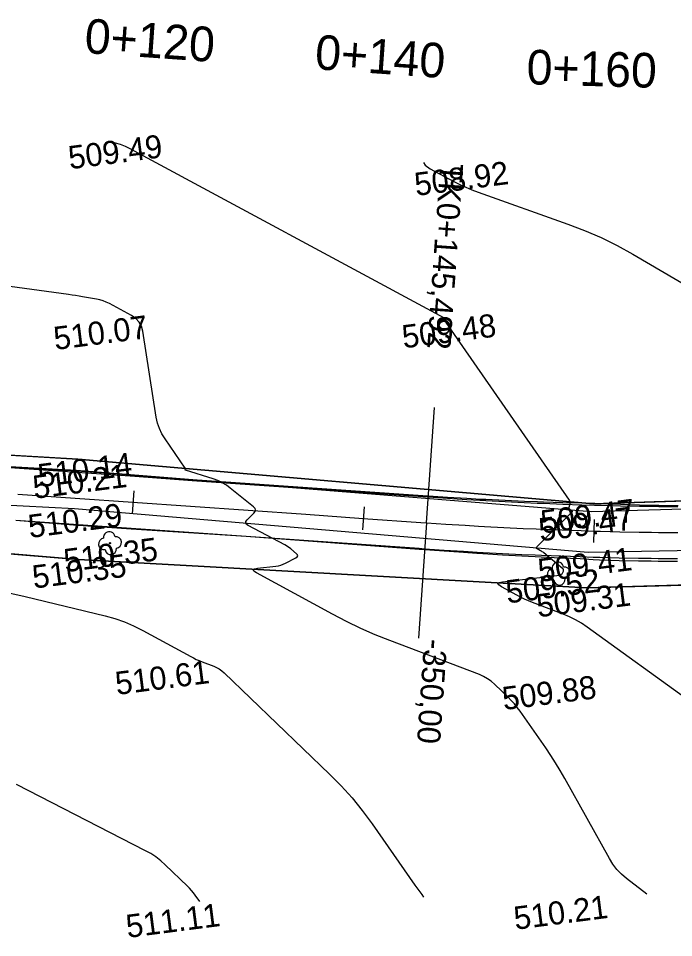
# Model space of a CAD drawing. Extents: x -636600 to -628587, y -1090963 to -1085869.
# Drawn here: x -629684.6 to -629627.8, y -1088273.9 to -1088194.3 of the extents above; entities that cross this region are included whole.
import ezdxf

# ---------------------------------------------------------------- set-up
doc = ezdxf.new("R2010")
doc.units = 0
for name, color, linetype in [('01_PARCELY_NÁVRH_PC', 7, 'Continuous'), ('40', 7, 'Continuous'), ('42', 7, 'Continuous'), ('54', 7, 'Continuous'), ('Ex_Major Contours', 7, 'Continuous'), ('Ex_Minor Contours', 7, 'Continuous'), ('HEKTOMETRY20', 7, 'Continuous'), ('HL_BODY', 7, 'Continuous'), ('koty_vše', 7, 'Continuous'), ('POLOMERY', 7, 'Continuous'), ('situace_osa', 7, 'Continuous'), ('situace_těleso', 7, 'Continuous'), ('situace_vozovka', 7, 'Continuous')]:
    doc.layers.add(name, color=color, linetype=linetype)

msp = doc.modelspace()

# ---------------------------------------------------------------- linework, layer by layer
at = {"layer": '01_PARCELY_NÁVRH_PC'}
msp.add_lwpolyline([(-629551.58, -1088240.262), (-629601.727, -1088242.629), (-629635.348, -1088243.598), (-629679.347, -1088241.153), (-629732.566, -1088236.715), (-629782.503, -1088234.434), (-629784.424, -1088237.042), (-629785.435, -1088240.119), (-629790.161, -1088235.258), (-629795.13, -1088231.027), (-629803.557, -1088228.06), (-629774.892, -1088224.927), (-629772.205, -1088225.989), (-629733.515, -1088229.245), (-629679.426, -1088232.452), (-629634.751, -1088236.313), (-629602.68, -1088235.29), (-629546.015, -1088230.686)], dxfattribs=at)
at = {"layer": '40'}
for p, q in [((-629730.488, -1088230.681), (-629679.535, -1088233.413)), ((-629679.698, -1088236.772), (-629731.541, -1088233.941)), ((-629679.535, -1088233.413), (-629634.926, -1088236.991)), ((-629634.926, -1088236.991), (-629602.578, -1088236.003)), ((-629635.226, -1088240.538), (-629679.698, -1088236.772)), ((-629602.22, -1088239.889), (-629635.226, -1088240.538))]:
    msp.add_line(p, q, dxfattribs=at)
at = {"layer": '42'}
for p, q in [((-629679.426, -1088232.452), (-629729.763, -1088229.489)), ((-629634.751, -1088236.313), (-629679.426, -1088232.452)), ((-629602.68, -1088235.29), (-629634.751, -1088236.313)), ((-629732.566, -1088236.715), (-629679.347, -1088241.153)), ((-629679.347, -1088241.153), (-629635.348, -1088243.598)), ((-629635.348, -1088243.598), (-629601.727, -1088242.629))]:
    msp.add_line(p, q, dxfattribs=at)
at = {"layer": '54'}
for centre in [(-629676.626, -1088239.734), (-629637.774, -1088242.368)]:
    msp.add_circle(centre, 0.05, dxfattribs=at)
for centre, start, end in [((-629676.689, -1088239.238), 7.31727, 187.31727), ((-629677.122, -1088239.798), 97.31727, 277.31727), ((-629676.13, -1088239.671), 277.31727, 97.31727), ((-629676.562, -1088240.23), 187.31727, 7.31727), ((-629638.27, -1088242.431), 97.31727, 277.31727), ((-629637.838, -1088241.872), 7.31727, 187.31727), ((-629637.278, -1088242.304), 277.31727, 97.31727), ((-629637.71, -1088242.863), 187.31727, 7.31727)]:
    msp.add_arc(centre, 0.5, start, end, dxfattribs=at)
at = {"layer": 'Ex_Major Contours'}
msp.add_lwpolyline([(-629630.132, -1088270.127), (-629631.909, -1088268.748), (-629632.341, -1088268.377), (-629632.73, -1088267.968), (-629633.076, -1088267.522), (-629633.378, -1088267.038), (-629637.248, -1088260.097), (-629637.636, -1088259.421), (-629638.041, -1088258.756), (-629638.462, -1088258.101), (-629638.9, -1088257.457), (-629641.118, -1088254.279), (-629641.355, -1088253.956), (-629641.607, -1088253.647), (-629641.874, -1088253.349), (-629642.156, -1088253.065), (-629643.314, -1088251.953), (-629643.614, -1088251.691), (-629643.936, -1088251.464), (-629644.279, -1088251.271), (-629644.644, -1088251.112), (-629652.405, -1088248.166), (-629653.671, -1088247.661), (-629654.917, -1088247.113), (-629656.144, -1088246.524), (-629657.352, -1088245.892), (-629663.938, -1088242.304), (-629664.159, -1088242.155), (-629664.219, -1088242.038), (-629664.119, -1088241.952), (-629663.859, -1088241.898), (-629662.257, -1088241.715), (-629662.04, -1088241.68), (-629661.828, -1088241.626), (-629661.623, -1088241.553), (-629661.423, -1088241.46), (-629660.523, -1088240.991), (-629660.415, -1088240.914), (-629660.373, -1088240.831), (-629660.396, -1088240.74), (-629660.485, -1088240.642), (-629660.969, -1088240.236), (-629661.092, -1088240.138), (-629661.22, -1088240.047), (-629661.353, -1088239.963), (-629661.49, -1088239.886), (-629664.676, -1088238.206), (-629664.818, -1088238.103), (-629664.877, -1088237.988), (-629664.854, -1088237.861), (-629664.748, -1088237.722), (-629664.159, -1088237.14), (-629664.05, -1088236.997), (-629664.018, -1088236.857), (-629664.064, -1088236.721), (-629664.187, -1088236.59), (-629666.211, -1088234.963), (-629666.552, -1088234.713), (-629666.912, -1088234.498), (-629667.291, -1088234.317), (-629667.688, -1088234.172), (-629670.093, -1088233.411), (-629670.107, -1088233.404), (-629670.117, -1088233.394), (-629670.12, -1088233.381), (-629670.118, -1088233.365), (-629670.1, -1088233.294), (-629670.097, -1088233.277), (-629670.098, -1088233.26), (-629670.103, -1088233.244), (-629670.112, -1088233.229), (-629671.863, -1088230.706), (-629672.132, -1088230.269), (-629672.347, -1088229.812), (-629672.508, -1088229.332), (-629672.615, -1088228.831), (-629673.79, -1088221.387), (-629673.904, -1088220.957), (-629674.103, -1088220.587), (-629674.386, -1088220.277), (-629674.754, -1088220.027), (-629676.676, -1088218.991), (-629676.947, -1088218.859), (-629677.227, -1088218.749), (-629677.514, -1088218.663), (-629677.809, -1088218.6), (-629679.007, -1088218.395), (-629679.306, -1088218.345), (-629679.606, -1088218.297), (-629679.907, -1088218.253), (-629680.207, -1088218.211), (-629697.401, -1088215.88)], dxfattribs=at)
at = {"layer": 'Ex_Minor Contours'}
for points in [[(-629626.269, -1088253.515), (-629635.296, -1088246.992), (-629635.791, -1088246.658), (-629636.304, -1088246.359), (-629636.836, -1088246.095), (-629637.387, -1088245.865), (-629640.044, -1088244.856), (-629640.393, -1088244.717), (-629640.736, -1088244.566), (-629641.074, -1088244.404), (-629641.407, -1088244.23), (-629642.726, -1088243.511), (-629642.968, -1088243.349), (-629643.034, -1088243.22), (-629642.925, -1088243.126), (-629642.639, -1088243.066), (-629637.669, -1088242.499), (-629637.61, -1088242.486), (-629637.56, -1088242.46), (-629637.518, -1088242.422), (-629637.485, -1088242.372), (-629637.369, -1088242.147), (-629637.35, -1088242.093), (-629637.35, -1088242.043), (-629637.369, -1088241.996), (-629637.408, -1088241.954), (-629639.063, -1088240.567), (-629639.128, -1088240.516), (-629639.195, -1088240.468), (-629639.264, -1088240.424), (-629639.336, -1088240.384), (-629639.628, -1088240.23), (-629639.685, -1088240.189), (-629639.709, -1088240.143), (-629639.699, -1088240.092), (-629639.657, -1088240.037), (-629636.603, -1088237.021), (-629636.588, -1088237.002), (-629636.584, -1088236.984), (-629636.59, -1088236.966), (-629636.606, -1088236.949), (-629636.696, -1088236.876), (-629636.716, -1088236.862), (-629636.736, -1088236.85), (-629636.758, -1088236.84), (-629636.78, -1088236.831), (-629636.872, -1088236.802), (-629636.892, -1088236.793), (-629636.904, -1088236.78), (-629636.909, -1088236.762), (-629636.906, -1088236.741), (-629636.793, -1088236.302), (-629636.78, -1088236.223), (-629636.785, -1088236.146), (-629636.807, -1088236.073), (-629636.846, -1088236.003), (-629647.511, -1088220.64), (-629647.53, -1088220.609), (-629647.545, -1088220.576), (-629647.557, -1088220.542), (-629647.564, -1088220.507), (-629647.587, -1088220.361), (-629647.596, -1088220.327), (-629647.612, -1088220.298), (-629647.635, -1088220.273), (-629647.664, -1088220.253), (-629674.868, -1088205.597), (-629675.287, -1088205.393), (-629675.719, -1088205.224), (-629676.163, -1088205.091), (-629676.224, -1088205.078)], [(-629649.489, -1088206.785), (-629649.332, -1088207), (-629648.898, -1088207.312), (-629646.857, -1088208.411), (-629646.342, -1088208.676), (-629645.818, -1088208.921), (-629645.285, -1088209.145), (-629644.743, -1088209.349), (-629636.994, -1088212.103), (-629635.536, -1088212.66), (-629634.108, -1088213.283), (-629632.711, -1088213.972), (-629631.345, -1088214.727), (-629621.194, -1088220.652)], [(-629685.401, -1088244.021), (-629683.96, -1088244.344), (-629677.048, -1088246.026), (-629676.204, -1088246.26), (-629675.381, -1088246.548), (-629674.578, -1088246.889), (-629673.796, -1088247.283), (-629669.64, -1088249.547), (-629669.401, -1088249.672), (-629669.157, -1088249.789), (-629668.91, -1088249.898), (-629668.659, -1088249.998), (-629667.647, -1088250.382), (-629667.401, -1088250.49), (-629667.169, -1088250.62), (-629666.952, -1088250.773), (-629666.75, -1088250.949), (-629657.606, -1088259.733), (-629656.61, -1088260.738), (-629655.667, -1088261.788), (-629654.777, -1088262.882), (-629653.939, -1088264.022), (-629650.229, -1088269.337), (-629649.638, -1088270.158), (-629649.471, -1088270.376)], [(-629668.859, -1088270.758), (-629669.249, -1088270.199), (-629669.402, -1088269.991), (-629669.565, -1088269.79), (-629669.738, -1088269.598), (-629669.92, -1088269.414), (-629671.84, -1088267.57), (-629672.233, -1088267.219), (-629672.649, -1088266.899), (-629673.087, -1088266.61), (-629673.548, -1088266.352), (-629684.715, -1088260.632)]]:
    msp.add_lwpolyline(points, dxfattribs=at)
at = {"layer": 'HEKTOMETRY20'}
for points in [[(-629674.574, -1088235.19), (-629674.714, -1088237.185)], [(-629654.623, -1088236.587), (-629654.763, -1088238.582)], [(-629634.696, -1088237.682), (-629634.753, -1088239.681)]]:
    msp.add_lwpolyline(points, dxfattribs=at)
at = {"layer": 'HL_BODY'}
msp.add_lwpolyline([(-629649.214, -1088237.968), (-629648.516, -1088227.993)], dxfattribs=at)
at = {"layer": 'POLOMERY'}
msp.add_lwpolyline([(-629649.214, -1088237.968), (-629649.913, -1088247.944)], dxfattribs=at)
at = {"layer": 'situace_osa'}
msp.add_lwpolyline([(-629684.619, -1088235.488), (-629679.632, -1088235.838), (-629674.644, -1088236.187), (-629669.656, -1088236.536), (-629664.668, -1088236.886), (-629659.681, -1088237.235), (-629654.693, -1088237.585), (-629649.705, -1088237.934), (-629649.214, -1088237.968), (-629647.543, -1088238.081), (-629645.872, -1088238.186), (-629644.715, -1088238.254), (-629644.199, -1088238.283), (-629642.527, -1088238.372), (-629640.854, -1088238.453), (-629639.722, -1088238.504), (-629639.18, -1088238.526), (-629637.506, -1088238.591), (-629635.832, -1088238.648), (-629634.725, -1088238.682), (-629634.158, -1088238.697), (-629632.483, -1088238.738), (-629630.809, -1088238.771), (-629629.726, -1088238.788), (-629629.134, -1088238.796), (-629627.459, -1088238.813)], dxfattribs=at)
at = {"layer": 'situace_těleso'}
for points in [[(-629627.441, -1088236.5), (-629629.105, -1088236.469), (-629629.693, -1088236.457), (-629630.768, -1088236.43), (-629632.431, -1088236.383), (-629634.094, -1088236.328), (-629634.657, -1088236.308), (-629635.757, -1088236.28), (-629637.42, -1088236.233), (-629639.083, -1088236.178), (-629639.621, -1088236.158), (-629640.746, -1088236.114), (-629642.408, -1088236.043), (-629644.07, -1088235.964), (-629644.583, -1088235.938), (-629645.732, -1088235.877), (-629647.393, -1088235.774), (-629649.053, -1088235.662), (-629649.544, -1088235.628), (-629654.531, -1088235.281), (-629659.519, -1088234.934), (-629664.507, -1088234.587), (-629669.495, -1088234.239), (-629674.482, -1088233.88), (-629679.468, -1088233.506), (-629684.461, -1088233.225), (-629689.446, -1088232.838)], [(-629684.777, -1088237.737), (-629679.792, -1088238.133), (-629674.806, -1088238.503), (-629669.815, -1088238.811), (-629664.826, -1088239.132), (-629659.839, -1088239.5), (-629654.853, -1088239.872), (-629649.867, -1088240.243), (-629649.376, -1088240.28), (-629647.695, -1088240.404), (-629646.013, -1088240.521), (-629644.849, -1088240.597), (-629644.33, -1088240.63), (-629642.647, -1088240.731), (-629640.963, -1088240.825), (-629639.823, -1088240.883), (-629639.278, -1088240.91), (-629637.594, -1088240.989), (-629635.909, -1088241.062), (-629634.795, -1088241.158), (-629634.225, -1088241.175), (-629632.538, -1088241.219), (-629630.852, -1088241.255), (-629629.761, -1088241.273), (-629629.165, -1088241.282), (-629627.478, -1088241.301)]]:
    msp.add_lwpolyline(points, dxfattribs=at)
at = {"layer": 'situace_vozovka'}
for points in [[(-629689.45, -1088232.894), (-629684.462, -1088233.244), (-629679.474, -1088233.593), (-629674.487, -1088233.943), (-629669.499, -1088234.292), (-629664.511, -1088234.641), (-629659.523, -1088234.991), (-629654.536, -1088235.34), (-629649.548, -1088235.689), (-629649.057, -1088235.724), (-629647.397, -1088235.836), (-629645.736, -1088235.94), (-629644.587, -1088236.008), (-629644.074, -1088236.037), (-629642.412, -1088236.125), (-629640.75, -1088236.206), (-629639.625, -1088236.256), (-629639.087, -1088236.278), (-629637.424, -1088236.343), (-629635.761, -1088236.4), (-629634.661, -1088236.433), (-629634.098, -1088236.448), (-629632.434, -1088236.489), (-629630.77, -1088236.522), (-629629.694, -1088236.539), (-629629.106, -1088236.546), (-629627.442, -1088236.563)], [(-629684.777, -1088237.733), (-629679.789, -1088238.082), (-629674.801, -1088238.432), (-629669.813, -1088238.781), (-629664.826, -1088239.13), (-629659.838, -1088239.48), (-629654.85, -1088239.829), (-629649.862, -1088240.178), (-629649.372, -1088240.213), (-629647.69, -1088240.326), (-629646.007, -1088240.432), (-629644.844, -1088240.501), (-629644.324, -1088240.53), (-629642.641, -1088240.619), (-629640.957, -1088240.701), (-629639.818, -1088240.752), (-629639.273, -1088240.775), (-629637.588, -1088240.84), (-629635.903, -1088240.897), (-629634.789, -1088240.931), (-629634.218, -1088240.947), (-629632.533, -1088240.988), (-629630.848, -1088241.021), (-629629.758, -1088241.038), (-629629.162, -1088241.046), (-629627.476, -1088241.063)]]:
    msp.add_lwpolyline(points, dxfattribs=at)

# ---------------------------------------------------------------- texts
at = {"layer": 'HEKTOMETRY20'}
for s, rotation, p in [('0+120', 355.99339, (-629678.893, -1088197.295)), ('0+140', 355.99339, (-629658.942, -1088198.693)), ('0+160', 358.36842, (-629640.582, -1088199.999))]:
    msp.add_text(s, height=3, rotation=rotation, dxfattribs=at).set_placement(p)
at = {"layer": 'HL_BODY'}
msp.add_text('TK0+145,492', height=2, rotation=265.99339, dxfattribs=at).set_placement((-629648.033, -1088206.795))
at = {"layer": 'koty_vše'}
for s, p in [('509.49', (-629680.105, -1088207.364)), ('508.92', (-629650.128, -1088209.675)), ('510.07', (-629681.376, -1088223.013)), ('509.48', (-629651.207, -1088222.87)), ('510.14', (-629682.74, -1088234.894)), ('510.21', (-629683.177, -1088235.897)), ('510.29', (-629683.582, -1088239.287)), ('509.47', (-629639.197, -1088238.9)), ('509.47', (-629639.372, -1088239.578)), ('510.35', (-629680.502, -1088242.249)), ('509.41', (-629639.438, -1088243.095)), ('510.35', (-629683.224, -1088243.667)), ('509.52', (-629642.22, -1088244.955)), ('509.31', (-629639.56, -1088246.156)), ('510.61', (-629676.041, -1088252.877)), ('509.88', (-629642.527, -1088254.189)), ('510.21', (-629641.526, -1088273.206)), ('511.11', (-629675.109, -1088273.91))]:
    msp.add_text(s, height=2, rotation=7.31727, dxfattribs=at).set_placement(p)
at = {"layer": 'POLOMERY'}
msp.add_text('-350,00', height=2, rotation=265.99339, dxfattribs=at).set_placement((-629649.414, -1088247.979))

doc.saveas('drawing.dxf')
